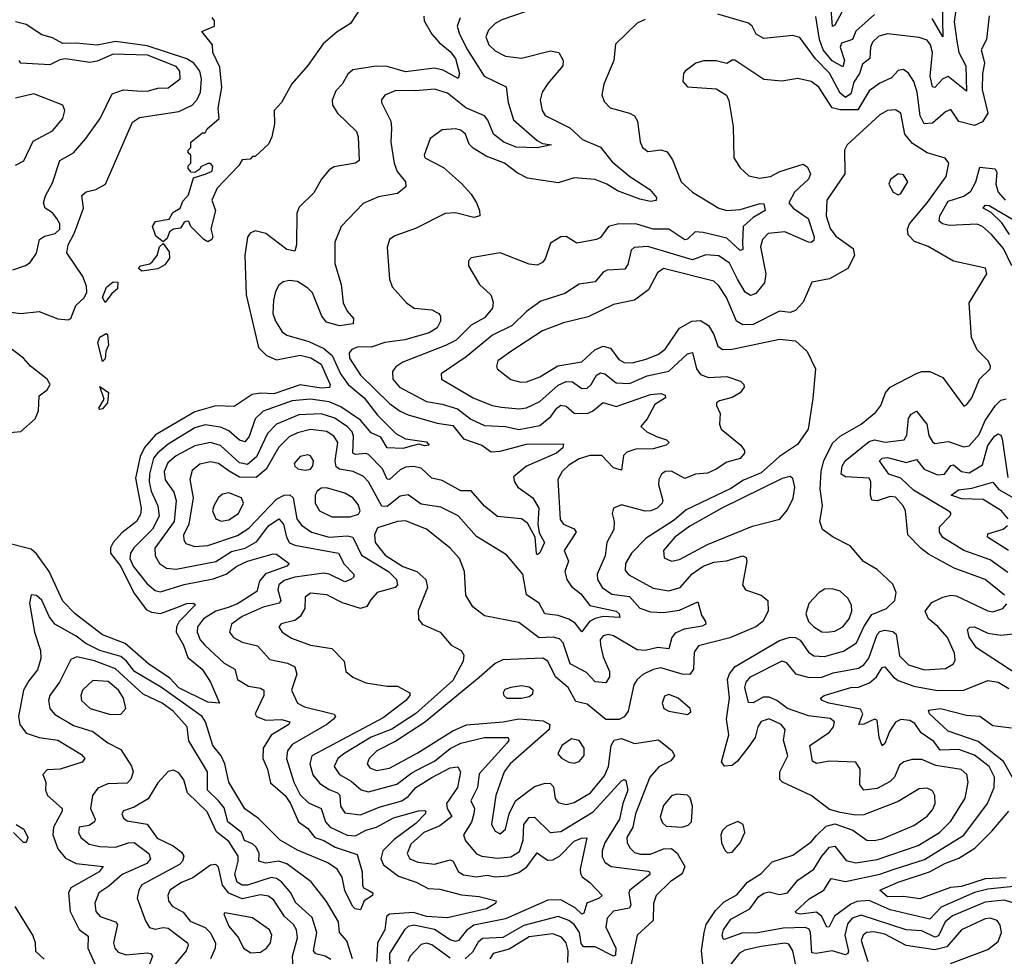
# Model space of a CAD drawing. Extents: x 1552294 to 1694791, y 811929 to 917222.
# Tile 609 of 643: x 1662571 to 1666308, y 906374 to 909930. Entities that reach past the tile are written whole.
import ezdxf

# ---------------------------------------------------------------- set-up
doc = ezdxf.new("R2010")
doc.units = 0

msp = doc.modelspace()

# ---------------------------------------------------------------- linework, layer by layer
at = {"layer": '0CON10XD'}
for points in [[(1663877, 909993), (1663826.2, 909915), (1663775.6, 909884.4), (1663722.3, 909837.7), (1663664.1, 909755.9), (1663603.2, 909686.8), (1663564.1, 909615.9), (1663536.7, 909585), (1663537.5, 909535), (1663527.5, 909485), (1663515, 909457.5), (1663465, 909410), (1663455, 909410), (1663445, 909400), (1663415, 909397.5), (1663403, 909377), (1663320, 909290), (1663300, 909245), (1663314.3, 909205), (1663296.4, 909136.4), (1663303.8, 909105), (1663300, 909095), (1663285, 909086.7), (1663270, 909095), (1663220, 909145), (1663213.3, 909163.3), (1663205.6, 909165.6), (1663195, 909160.8), (1663181.1, 909138.9), (1663155, 909134.4), (1663140, 909125), (1663130.9, 909099.1), (1663115, 909086), (1663087.7, 909107.7), (1663075.3, 909145), (1663085.9, 909164.1), (1663137.6, 909172.4), (1663152.3, 909197.7), (1663179.6, 909215), (1663189.5, 909240.5), (1663211.5, 909265), (1663230.7, 909329.3), (1663275, 909343.3), (1663301.4, 909355), (1663304.3, 909374.3), (1663295, 909383.8), (1663285, 909383.8), (1663258.3, 909371.7), (1663255, 909362.5), (1663235, 909350), (1663221.7, 909351.7), (1663210, 909365), (1663210, 909375), (1663220, 909385), (1663220, 909415), (1663210, 909425), (1663210, 909435), (1663220, 909445), (1663220, 909465), (1663265, 909500), (1663275, 909500), (1663282.5, 909515), (1663327.5, 909555), (1663323.9, 909593.9), (1663337.6, 909672.4), (1663330.3, 909750.3), (1663303.8, 909805), (1663302.5, 909835), (1663262.5, 909885), (1663310, 909905), (1663310, 909925), (1663301.7, 909938.3)], [(1665691.5, 909958.5), (1665665, 909908.5), (1665656.5, 909903.5), (1665649.5, 909985)], [(1666071.8, 909995), (1666075.3, 909864.7), (1666034.2, 909935)], [(1664105, 909943.3), (1664105.9, 909925), (1664135, 909875.4), (1664163, 909843), (1664205, 909809.3), (1664225, 909782.8), (1664240.7, 909725), (1664235, 909706.2), (1664177.7, 909737.7), (1664145, 909746.5), (1664035, 909731.9), (1663965, 909751.9), (1663924.1, 909754.1), (1663835, 909739.6), (1663816.6, 909723.4), (1663795, 909685.6), (1663770.5, 909659.5), (1663757.3, 909625), (1663757.7, 909605), (1663777.1, 909575), (1663848.8, 909505), (1663855.4, 909484.6), (1663858.8, 909395), (1663845, 909385.4), (1663765, 909370.9), (1663745, 909359.5), (1663716.1, 909323.9), (1663687.7, 909272.3), (1663631.4, 909218.6), (1663623.2, 909195), (1663621.5, 909075), (1663615, 909051.2), (1663585, 909057.9), (1663505, 909118), (1663465, 909127.8), (1663445, 909119.2), (1663435.4, 909104.6), (1663425.3, 909035), (1663431, 908885), (1663477.8, 908685), (1663508.2, 908655), (1663545, 908638.5), (1663635, 908656.7), (1663675.9, 908645.9), (1663715, 908622.2), (1663736.7, 908573.3)], [(1666250.8, 909945), (1666241.1, 909855), (1666220.5, 909815), (1666229.2, 909780.8), (1666232.6, 909765), (1666224.8, 909725), (1666223.9, 909665), (1666245.9, 909575), (1666225, 909542.5), (1666195, 909528.5), (1666135, 909543.6), (1666105, 909588.9), (1666085, 909580.4), (1666035, 909537), (1666003.9, 909535), (1665988.6, 909565), (1665977.3, 909655), (1665965, 909695.8), (1665945, 909727.1), (1665925, 909741.4), (1665905, 909737.5), (1665880.2, 909709.8), (1665835, 909688.7), (1665795, 909659.4), (1665752.4, 909587.6), (1665685, 909587.3), (1665655, 909595.3), (1665603.6, 909673.6), (1665575, 909694.7), (1665523.8, 909706.2), (1665463.1, 909696.9), (1665395, 909703), (1665285, 909775.8), (1665275, 909776.2), (1665255, 909763.3), (1665215, 909773.3), (1665165.8, 909774.2), (1665136.7, 909765), (1665096.2, 909735), (1665090, 909725), (1665088, 909695), (1665105, 909674.5), (1665215, 909667.5), (1665253.2, 909643.2), (1665263, 909623), (1665278.6, 909525), (1665281.9, 909405), (1665305, 909367.5), (1665337.8, 909337.8), (1665378.3, 909328.3), (1665420, 909335), (1665456.1, 909353.9), (1665545, 909381.5), (1665560.6, 909370.6), (1665572.5, 909345), (1665564.6, 909325), (1665512, 909275), (1665490.4, 909235), (1665507.2, 909215), (1665564.2, 909175), (1665586, 909105), (1665585, 909091.8), (1665575, 909084.3), (1665564.7, 909085.3), (1665475, 909124), (1665412.2, 909117.8), (1665390, 909095), (1665382.2, 909067.8), (1665403, 908965), (1665398.4, 908931.6), (1665365, 908890.9), (1665345, 908883.2), (1665325, 908895.3), (1665295.4, 908944.6), (1665265, 909005.2), (1665225, 909032.9), (1665175, 909037.1), (1665125, 909018.3), (1664955, 909068.4), (1664902.9, 909065), (1664891.5, 909055), (1664879.5, 909000.5), (1664867.1, 908982.9), (1664800.3, 908979.7), (1664785, 908972), (1664755.3, 908934.7), (1664694.3, 908925.7), (1664639.6, 908890.4), (1664548.3, 908861.7), (1664495, 908821.8), (1664440.7, 908769.3), (1664365, 908732.6), (1664265, 908650.3), (1664170, 908585), (1664171.4, 908565), (1664291.5, 908495), (1664364.3, 908465), (1664399, 908459), (1664465, 908452.2), (1664495, 908456.3), (1664545, 908481.1), (1664615, 908542), (1664645, 908556.6), (1664668.5, 908555), (1664705, 908529.5), (1664725, 908530.8), (1664740, 908545), (1664759.8, 908580.2), (1664775, 908589.7), (1664791.2, 908585), (1664835, 908551.9), (1664885, 908549.4), (1664952.4, 908577.6), (1665035, 908596), (1665105, 908661.1), (1665125, 908666.7), (1665139.8, 908605), (1665155, 908582.9), (1665185, 908571.1), (1665254.8, 908574.8), (1665307.3, 908557.3), (1665320, 908545), (1665320.4, 908535), (1665305, 908513.6), (1665275, 908496.2), (1665226.7, 908483.3), (1665215.7, 908475), (1665215.6, 908465), (1665229.4, 908435), (1665226.9, 908395), (1665232.9, 908375), (1665307.8, 908315), (1665321.9, 908295), (1665322.2, 908285), (1665305.3, 908264.7), (1665255, 908250.7), (1665215, 908223.1), (1665181.1, 908208.9), (1665135.9, 908204.1), (1665095, 908188.5), (1665045, 908215.5), (1665021.2, 908215), (1665006.7, 908205), (1664997.3, 908185), (1664995.5, 908165), (1665011.8, 908105), (1665009.5, 908095), (1664990, 908075), (1664966.2, 908065), (1664945, 908064.2), (1664855, 908087.8), (1664824.2, 908075), (1664820, 908055), (1664827.5, 908025), (1664825.4, 907995), (1664798.9, 907945), (1664793.2, 907895), (1664763.3, 907825), (1664764.4, 907804.4), (1664781.6, 907775), (1664819, 907749), (1664885, 907740.6), (1664925, 907696.1), (1664965, 907682), (1665015, 907679), (1665075, 907688.4), (1665145, 907720), (1665159.1, 907669.1), (1665174.4, 907645), (1665175.7, 907635), (1665161.8, 907628.2), (1665093.4, 907616.5), (1665059.4, 907600.6), (1665046.7, 907585), (1665035, 907541.2), (1664992.9, 907547.1), (1664944.3, 907535.7), (1664915, 907537.6), (1664825, 907591.2), (1664804.3, 907595.7), (1664785, 907591.1), (1664774.4, 907575.6), (1664775.3, 907555), (1664785, 907511.4), (1664809.2, 907455), (1664810, 907435), (1664795, 907412.5), (1664755, 907416), (1664721.7, 907451.7), (1664660.8, 907485), (1664633.8, 907563.9), (1664620.2, 907580.2), (1664596, 907586), (1664543.1, 907583.1), (1664465, 907641.8), (1664335, 907666.4), (1664290.7, 907700.7), (1664264.4, 907745), (1664259.2, 907835), (1664239.7, 907885), (1664205, 907924), (1664115.4, 907995.4), (1664035, 908028.1), (1664005, 908025.2), (1663928.5, 908001.5), (1663917.5, 907975), (1663920, 907945), (1663957.6, 907897.6), (1664024.7, 907854.7), (1664077.8, 907835), (1664112.8, 907805), (1664118.5, 907775), (1664083.7, 907686.3), (1664084.5, 907654.5), (1664098.8, 907635), (1664166.2, 907605), (1664208.8, 907555), (1664245.9, 907535.9), (1664257.1, 907517.1), (1664254.7, 907495), (1664215, 907421.6), (1664074.2, 907295.8), (1663983.3, 907236.7), (1663905, 907206.6), (1663804.8, 907145), (1663777.8, 907125), (1663764.8, 907095), (1663784.7, 907065), (1663829.5, 907039.5), (1663866.8, 907006.8), (1663895, 906998.4), (1664002.5, 907027.5), (1664059.6, 907070.4), (1664105.3, 907095), (1664144.8, 907115), (1664205, 907163), (1664245, 907184.1), (1664335, 907205.4), (1664424.5, 907204.5), (1664427.3, 907195), (1664421.2, 907185), (1664315, 907066.9), (1664309, 907015), (1664283.5, 906965), (1664297.5, 906935), (1664295.2, 906915), (1664285.8, 906884.2), (1664255.9, 906835), (1664263.2, 906813.2), (1664305, 906763.3), (1664325, 906754.3), (1664385, 906746.6), (1664435, 906752.6), (1664467.5, 906772.5), (1664481.7, 906815), (1664484.6, 906875.4), (1664505, 906900.8), (1664525, 906903.1), (1664584.8, 906844.8), (1664625, 906847.8), (1664747, 906923), (1664855, 907040), (1664865, 907045.6), (1664871.2, 907041.2), (1664878.9, 907005), (1664859.7, 906955), (1664847.4, 906895), (1664791.8, 906805), (1664781.5, 906775), (1664782.2, 906752.2), (1664791.5, 906731.5), (1664815.9, 906715.9), (1664955, 906697.8), (1664961.1, 906695), (1664962, 906685), (1664886.7, 906625), (1664883.1, 906615), (1664890.4, 906569.6), (1664885, 906557.3), (1664824.6, 906545.4), (1664800.4, 906519.6), (1664796.1, 906485), (1664833.8, 906405), (1664831.8, 906378.2), (1664825, 906374.7), (1664755, 906410.8), (1664710.7, 906410.7), (1664702.6, 906422.6), (1664695.9, 906465), (1664675.5, 906495), (1664655, 906511), (1664615, 906525.1), (1664485, 906491.9), (1664405, 906445.4), (1664327.6, 906442.4), (1664311.3, 906428.7), (1664289.5, 906390.5), (1664262.2, 906365)], [(1664497.4, 909962.6), (1664400.8, 909929.2), (1664375.1, 909914.9), (1664350, 909890), (1664340, 909865), (1664352.1, 909835), (1664375, 909811.7), (1664415, 909790.9), (1664475, 909784.2), (1664585, 909811.5), (1664617.5, 909805), (1664633.8, 909775), (1664631.8, 909755), (1664575, 909687.7), (1664553.8, 909655), (1664546.9, 909625), (1664554.1, 909585), (1664565.8, 909565.8), (1664659.2, 909519.2), (1664706.7, 909475), (1664775, 909446.2), (1664820.2, 909390.2), (1664886.9, 909335), (1664962.5, 909285), (1664988.1, 909255), (1664986.5, 909243.5), (1664965, 909240), (1664925, 909248.9), (1664840.1, 909280.1), (1664799.5, 909305), (1664755, 909322.7), (1664675, 909329.1), (1664615, 909310.4), (1664498.2, 909328.2), (1664458.7, 909348.7), (1664411.4, 909385), (1664341.5, 909411.5), (1664292, 909442), (1664277.1, 909457.1), (1664263.1, 909495), (1664245, 909510.9), (1664224.6, 909515.4), (1664175, 909511.9), (1664128.3, 909478.3), (1664105.8, 909415), (1664109.2, 909405), (1664178.9, 909368.9), (1664248.3, 909308.3), (1664285, 909267.9), (1664304.5, 909235), (1664316.5, 909205), (1664317.5, 909185), (1664295, 909179.6), (1664225, 909196.8), (1664186, 909194), (1664073.1, 909136.9), (1663995, 909109.5), (1663974.4, 909095), (1663965.6, 909065), (1663974.4, 908945), (1663985, 908916.2), (1664039.2, 908855), (1664068.6, 908835), (1664135, 908828.2), (1664161.4, 908815), (1664168.6, 908805), (1664168.2, 908785), (1664155, 908760), (1664125, 908741.7), (1664032.9, 908715), (1663957.1, 908705), (1663905, 908687.4), (1663855, 908688), (1663831.5, 908678.5), (1663821.1, 908665), (1663822.5, 908645), (1663865, 908580.5)], [(1666125, 909976.7), (1666118.1, 909921.9), (1666127.9, 909847.9), (1666135.5, 909805), (1666161.6, 909755), (1666165, 909658.8), (1666095, 909714.1), (1666074.7, 909705.3), (1666045, 909673.1), (1666035, 909675.5), (1666027, 909715), (1666036.1, 909805), (1666028.5, 909835), (1666015, 909852.4), (1665985, 909862.1), (1665865, 909875.7), (1665832.2, 909867.8), (1665808.4, 909845), (1665800, 909825), (1665797.1, 909782.9), (1665769.3, 909760.7), (1665757.9, 909725), (1665737.1, 909692.9), (1665725, 909648.7), (1665705, 909634.6), (1665685, 909651.2), (1665645, 909727.1), (1665591.2, 909781.2), (1665532.5, 909862.5), (1665505, 909870.3), (1665395, 909858.8), (1665366.7, 909875), (1665350.8, 909905), (1665337, 909917), (1665221, 909951)], [(1665815, 909949.7), (1665744.3, 909885.7), (1665732.3, 909855), (1665689.5, 909840.5), (1665684.5, 909825), (1665700.9, 909775), (1665695, 909750.4), (1665655, 909773.3), (1665620.9, 909815), (1665606.7, 909855), (1665592.5, 909942.5)], [(1662471.7, 908828.3), (1662575, 908814.7), (1662645, 908822.7), (1662715, 908793.8), (1662755, 908790.4), (1662764.7, 908795.3), (1662783.5, 908845), (1662815.5, 908874.5), (1662826.2, 908895), (1662825, 908918.5), (1662810.8, 908955), (1662749.3, 909045), (1662754.9, 909075), (1662779.2, 909120.9), (1662813, 909215), (1662807.3, 909262.7), (1662823.3, 909276.7), (1662860, 909285), (1662896.4, 909305), (1662999, 909541), (1663025, 909558.2), (1663175, 909580.9), (1663225, 909605.9), (1663245, 909627.1), (1663256.6, 909655), (1663261.5, 909705), (1663254.5, 909735), (1663231.6, 909765), (1663205, 909781), (1663055, 909830.6), (1662935, 909846.9), (1662865, 909833), (1662785, 909841), (1662735, 909839.5), (1662695, 909860.5), (1662655, 909872.5), (1662595, 909911.8), (1662555, 909921.5)], [(1664242.6, 909937.4), (1664231.8, 909905), (1664240.2, 909875), (1664270.4, 909815), (1664333.8, 909715), (1664417.8, 909675), (1664424.6, 909615), (1664445, 909549.2), (1664535, 909471.1), (1664555, 909459.4), (1664589.2, 909455), (1664535, 909443.1), (1664455, 909446.2), (1664408, 909465), (1664368.8, 909495), (1664348.3, 909548.3), (1664334.5, 909564.5), (1664264.7, 909594.7), (1664195, 909651.1), (1664145, 909666.4), (1664075, 909659.5), (1663998.6, 909661.4), (1663956.4, 909643.6), (1663944.5, 909625.5), (1663944.4, 909615), (1663979.5, 909545), (1663982.1, 909517.9), (1663980, 909465), (1663991.9, 909385), (1664003.8, 909353.8), (1664034.6, 909315), (1664036.7, 909295), (1664005, 909269.6), (1663933, 909257), (1663875, 909231.9), (1663791.5, 909145), (1663766.5, 909085), (1663766.7, 909005), (1663790.7, 908925), (1663798.6, 908855), (1663813.2, 908823.2), (1663837.5, 908795), (1663836.7, 908775), (1663785, 908768.1), (1663735, 908782.2), (1663718, 908805), (1663682.5, 908892.5), (1663665, 908911), (1663625, 908935.7), (1663595, 908940.4), (1663571.2, 908935), (1663555, 908922.5), (1663542.3, 908897.7), (1663534, 908865), (1663532.1, 908815), (1663541.8, 908785), (1663566.5, 908745), (1663585, 908731.8), (1663668.6, 908708.6), (1663725, 908681.4), (1663757.2, 908655), (1663788.6, 908585), (1663817.9, 908545), (1663878.5, 908495), (1663928.8, 908428.8), (1663999.1, 908359.1), (1664035, 908339.2), (1664115, 908327.1), (1664125, 908314.2), (1664108.3, 908311.7), (1664085, 908318.8), (1664025, 908302), (1663965, 908304.6), (1663941.3, 908345), (1663905, 908361.6), (1663865, 908410), (1663789.9, 908459.9), (1663745, 908479.3), (1663675, 908489.7), (1663605, 908482.8), (1663495, 908444.4), (1663465.1, 908414.9), (1663441.7, 908348.3), (1663425, 908327.2), (1663405, 908333.7), (1663365, 908368.9), (1663333.3, 908383.3), (1663275, 908391.5), (1663235, 908380.6), (1663135, 908318.6), (1663093.3, 908285), (1663078.9, 908265), (1663063.4, 908205), (1663062.4, 908175), (1663069.8, 908139.8), (1663095.1, 908085.1), (1663100.7, 908045), (1663075, 907995.6), (1663004.3, 907925), (1662992, 907905), (1662989, 907885), (1663001.3, 907855), (1663055, 907788.1), (1663085, 907762.9), (1663105, 907758.2), (1663195, 907785.4), (1663305, 907807.4), (1663355, 907825.2), (1663395, 907855.6), (1663435.5, 907875), (1663532.5, 907902.5), (1663545, 907900.8), (1663594, 907865), (1663584.4, 907855), (1663503.3, 907826.7), (1663481.2, 907798.8), (1663471.1, 907758.9), (1663397.5, 907712.5), (1663361.5, 907698.5), (1663315, 907684.3), (1663268.6, 907655), (1663245.3, 907625), (1663244.2, 907605), (1663256, 907576), (1663273.8, 907555), (1663346.9, 907486.9), (1663387.1, 907465), (1663397.5, 907425), (1663439.9, 907399.9), (1663485, 907392.5), (1663497.2, 907385), (1663497.9, 907365), (1663464.6, 907295), (1663469.2, 907285), (1663505, 907270.8), (1663565, 907273.9), (1663595.8, 907265), (1663592.9, 907255), (1663525.7, 907214.3), (1663495.2, 907165), (1663493.3, 907125), (1663511.3, 907085), (1663523.4, 907033.4), (1663578.3, 906985), (1663598.6, 906955), (1663628.7, 906885), (1663665, 906859.3), (1663690.5, 906825), (1663725, 906813.5), (1663768.2, 906788.2), (1663851.2, 906761.2), (1663870.9, 906695), (1663871.5, 906645), (1663875.7, 906635), (1663896, 906624)], [(1664945, 909930.3), (1664915, 909916.2), (1664832.8, 909837.2), (1664826.5, 909775), (1664787.8, 909685), (1664780.6, 909645), (1664789.3, 909619.3), (1664812, 909595), (1664885.3, 909575.3), (1664904.6, 909564.6), (1664915.6, 909545), (1664925.7, 909465.7), (1664934.4, 909444.4), (1664955, 909429.2), (1665005, 909435.6), (1665028.6, 909428.6), (1665048.2, 909398.2), (1665081.5, 909315), (1665124.6, 909275), (1665224.6, 909215), (1665255, 909205.2), (1665305, 909208.9), (1665382, 909232), (1665395, 909230.6), (1665400.5, 909205), (1665355, 909178.7), (1665317.1, 909145), (1665314.8, 909085), (1665315, 909057.5), (1665305, 909053.5), (1665255, 909100.4), (1665165, 909122.6), (1665135, 909124.8), (1665105, 909096.7), (1665095, 909094.2), (1665035, 909135.3), (1664975, 909135.2), (1664913.2, 909153.2), (1664845, 909155.2), (1664805.2, 909144.8), (1664775, 909103.5), (1664760, 909095), (1664685, 909081.8), (1664645, 909106.5), (1664624.4, 909105.6), (1664585, 909082), (1664565, 909022.5), (1664555, 909008.1), (1664535, 908998.2), (1664505, 909002.3), (1664395, 909044.4), (1664285, 909025.8), (1664273.8, 909015), (1664273.8, 908995), (1664315.8, 908925), (1664358.9, 908885), (1664367.4, 908857.4), (1664365.3, 908835), (1664335, 908797.6), (1664285, 908770.5), (1664227, 908713), (1664187.3, 908692.7), (1664025, 908630), (1663998.2, 908611.8), (1663985.9, 908594.1), (1663987.1, 908565), (1664012.9, 908535), (1664115, 908480.4), (1664175, 908470.5), (1664232.9, 908452.9), (1664283, 908413), (1664335, 908389.1), (1664415, 908385.2), (1664465, 908374.5), (1664545, 908389.8), (1664587, 908423), (1664609.2, 908455), (1664625, 908467.1), (1664645, 908463.1), (1664675, 908436.5), (1664725, 908434.8), (1664745, 908443.3), (1664785, 908476.5), (1664835, 908461.7), (1664965, 908507.2), (1665005, 908510.4), (1665021.2, 908505), (1665022, 908495), (1664981.3, 908468.7), (1664952.8, 908415), (1664928.9, 908385), (1664951.1, 908365), (1664988, 908348), (1665025.8, 908335), (1665035.7, 908325), (1665024.2, 908315), (1664975, 908301), (1664910, 908300), (1664875, 908287.6), (1664862.9, 908275), (1664855, 908219.4), (1664825, 908229.2), (1664780, 908275), (1664735, 908275.2), (1664695, 908262.5), (1664655, 908239.3), (1664630.4, 908215), (1664613.1, 908185), (1664622.1, 908032.1), (1664635.2, 908015.2), (1664675, 907996.6), (1664683.1, 907985), (1664637.3, 907915), (1664653.4, 907875), (1664640.5, 907835), (1664647.2, 907805), (1664665, 907778.6), (1664700.9, 907750.9), (1664735, 907706.1), (1664834.2, 907685), (1664846, 907675), (1664849.1, 907660.9), (1664785, 907663.9), (1664755, 907657.2), (1664733, 907645), (1664705, 907605.6), (1664678.6, 907638.6), (1664655, 907654.8), (1664615, 907667.7), (1664564.5, 907674.5), (1664542.1, 907715), (1664495, 907746.5), (1664481.1, 907825), (1664419.1, 907899.1), (1664305, 907968.5), (1664235, 908046.1), (1664169.9, 908079.9), (1664095, 908090.3), (1664045, 908126.7), (1664015, 908121.2), (1663965, 908082), (1663945, 908083.1), (1663895.2, 908175), (1663875.4, 908195.4), (1663836.7, 908215), (1663785, 908223.4), (1663772.2, 908232.2), (1663767.8, 908255), (1663778, 908325), (1663765, 908347.2), (1663736.2, 908366.2), (1663675, 908374.1), (1663625, 908361.7), (1663593.3, 908346.7), (1663555, 908306.8), (1663506.5, 908223.5), (1663468.4, 908191.6), (1663405, 908193.2), (1663365.7, 908215.7), (1663325, 908245.6), (1663295, 908251.1), (1663255, 908243.2), (1663225, 908218.5), (1663216.5, 908185), (1663229.8, 908115), (1663212.8, 908015), (1663193, 907973), (1663193.3, 907955), (1663201.6, 907941.6), (1663235, 907930.5), (1663285, 907934.1), (1663397.8, 907972.2), (1663440.8, 907999.2), (1663545, 908109.2), (1663575, 908124.4), (1663596.2, 908126.2), (1663608.4, 908115), (1663622.2, 908035), (1663640.8, 908010.8), (1663678.5, 907985), (1663745, 907965.8), (1663815, 907970), (1663835.7, 907965.7), (1663867.8, 907897.8), (1663970.4, 907835), (1664001.4, 907805), (1664005.3, 907785), (1663995.4, 907775), (1663927.1, 907755), (1663903, 907727), (1663888, 907702), (1663865, 907694.2), (1663796.4, 907716.4), (1663737, 907747), (1663675, 907753.3), (1663655, 907738), (1663653, 907695), (1663635, 907664.3), (1663615, 907649.6), (1663563, 907637), (1663554.4, 907625), (1663567.5, 907605), (1663602.1, 907582.1), (1663675, 907555.7), (1663755, 907543.1), (1663802.9, 907495), (1663809.2, 907455), (1663835, 907434.4), (1663885, 907413.1), (1663965, 907400), (1664005, 907399.5), (1664051.4, 907375), (1664052.2, 907365), (1664036.9, 907345), (1663950.6, 907279.4), (1663679.2, 907135), (1663671.6, 907105), (1663683.7, 907063.7), (1663710.1, 907030.1), (1663745, 907007.9), (1663777.3, 906995), (1663785.6, 906985.6), (1663789.1, 906945), (1663805, 906919.7), (1663865, 906911.7), (1663935, 906941.2), (1664021.8, 906965), (1664045, 906980.7), (1664075, 907015.2), (1664135, 907052.9), (1664205, 907090.3), (1664233.3, 907093.3), (1664244.4, 907074.4), (1664233.2, 907015), (1664191.3, 906955), (1664193.6, 906935), (1664210.8, 906905), (1664165, 906869.7), (1664105.3, 906845), (1664055, 906800.4), (1664041.6, 906765), (1664052.1, 906745), (1664082.2, 906732.2), (1664145, 906723.8), (1664205, 906741), (1664215.8, 906735), (1664235, 906696.1), (1664255, 906683.5), (1664305, 906676.5), (1664345, 906682.8), (1664375, 906676.3), (1664425, 906680.2), (1664465, 906692.8), (1664496, 906714), (1664535, 906767.5), (1664553.6, 906753.6), (1664575, 906739.1), (1664595, 906740.5), (1664619.4, 906755), (1664675, 906811.2), (1664703.5, 906823.5), (1664724, 906824), (1664697.9, 906705), (1664699.1, 906689.1), (1664705.8, 906675.8), (1664735.3, 906655), (1664781.4, 906605), (1664770.8, 906595), (1664723.4, 906576.6), (1664712.1, 906537.9), (1664705, 906534.6), (1664678.9, 906558.9), (1664625, 906589.4), (1664575, 906587.6), (1664415, 906516.9), (1664295, 906492.2), (1664267.3, 906472.7), (1664235.9, 906435), (1664225, 906431), (1664205, 906437.5), (1664145, 906475.7), (1664067.2, 906492.8), (1664045, 906487.5), (1664031.4, 906475), (1663974.9, 906385), (1663977.6, 906285)], [(1662545, 908980.8), (1662593, 908997), (1662611.2, 909008.8), (1662635, 909043.3), (1662646.2, 909095), (1662665, 909108), (1662705, 909118.6), (1662723.1, 909135), (1662723.1, 909155), (1662711.8, 909175), (1662695, 909196.2), (1662668.1, 909215), (1662660.9, 909235), (1662668.2, 909261.8), (1662695, 909310.8), (1662723.1, 909395), (1662775.5, 909425), (1662821.3, 909478.7), (1662876, 909555), (1662921.6, 909648.4), (1662965, 909664), (1663015, 909660), (1663055, 909658.4), (1663095, 909669.5), (1663135, 909671.2), (1663179.6, 909705), (1663178.4, 909735), (1663165, 909752.6), (1663055.9, 909795), (1662925, 909799.4), (1662865, 909772.8), (1662837.2, 909767.2), (1662745, 909781.1), (1662722.6, 909777.4), (1662685, 909758.9), (1662575, 909764.7), (1662568.5, 909775)], [(1662555, 909377.8), (1662586.4, 909393.6), (1662621.5, 909468.5), (1662695, 909508.5), (1662734.5, 909555), (1662742.7, 909585), (1662734.2, 909605), (1662625, 909648.7), (1662555, 909631.6)], [(1665165.1, 906335), (1665159.2, 906395), (1665168.4, 906465), (1665176.9, 906495), (1665211.3, 906548.7), (1665245, 906581.5), (1665292.7, 906607.3), (1665333.7, 906656.3), (1665385, 906689.3), (1665427.2, 906732.8), (1665505, 906758.2), (1665575, 906808.6), (1665595, 906833.4), (1665631.4, 906868.6), (1665665, 906876.8), (1665733.5, 906853.5), (1665785.8, 906815.8), (1665814.2, 906814.2), (1665845, 906820.9), (1665965, 906870.9), (1666015, 906906.6), (1666035, 906930), (1666045.9, 906955), (1666044.7, 906984.7), (1666035, 907003.1), (1666015, 907012.7), (1665985, 907010.3), (1665905, 906962.2), (1665775, 906910.9), (1665745, 906909.7), (1665685, 906920.5), (1665645, 906932.3), (1665575, 906984.6), (1665465.6, 907035), (1665456.2, 907045), (1665455.8, 907075), (1665486.2, 907135), (1665469.6, 907195), (1665476.6, 907235), (1665460.9, 907255), (1665415, 907275.7), (1665385, 907265.3), (1665372.2, 907245), (1665362, 907205), (1665338.7, 907171.3), (1665295, 907115.3), (1665275, 907099.4), (1665246.5, 907096.5), (1665235, 907113.3), (1665261.9, 907215), (1665253.2, 907275), (1665264.5, 907355), (1665257, 907425), (1665265, 907446.2), (1665287.1, 907475), (1665455, 907572.7), (1665495, 907585.5), (1665515, 907585.2), (1665533.7, 907575), (1665565, 907528.5), (1665585, 907514.7), (1665625, 907512), (1665697.6, 907532.4), (1665747.6, 907565), (1665774.5, 907625), (1665805, 907671.7), (1665861.1, 907695), (1665892.5, 907725), (1665898.2, 907755), (1665885, 907787.1), (1665825, 907842.5), (1665773.7, 907873.6), (1665722.6, 907932.6), (1665658.8, 907965), (1665617.8, 907995), (1665607.3, 908025), (1665618.2, 908085), (1665609.2, 908149.2), (1665612.6, 908215), (1665622.9, 908257.1), (1665656.6, 908323.4), (1665685, 908348.8), (1665765, 908393.9), (1665820.4, 908439.6), (1665838.9, 908465), (1665856.5, 908513.5), (1665875.3, 908534.7), (1665975, 908586.7), (1665995.5, 908594.5), (1666025, 908594.5), (1666075, 908572.2), (1666155, 908462.9), (1666165, 908467.5), (1666184.5, 908495), (1666213.5, 908565), (1666253.8, 908605), (1666256.2, 908615), (1666247.1, 908635), (1666205, 908676.9), (1666183.7, 908723.7), (1666174.7, 908855), (1666242.2, 908965), (1666236.7, 908986.7), (1666207, 908993), (1666115, 909012.9), (1666018.9, 909068.9), (1665967.3, 909087.3), (1665943.1, 909113.1), (1665940, 909135), (1665948.4, 909155), (1666015.7, 909235), (1666088, 909335), (1666097.8, 909385), (1666084.2, 909404.2), (1666015, 909424.2), (1665960.1, 909460.1), (1665930.8, 909495), (1665915.3, 909575), (1665895, 909588.2), (1665865, 909585.2), (1665835, 909568.4), (1665711.2, 909455), (1665702, 909435), (1665702.9, 909345), (1665634.7, 909245), (1665632.5, 909185), (1665646.9, 909136.9), (1665668.7, 909108.7), (1665735, 909061.4), (1665738.9, 909035), (1665714, 908985), (1665645, 908945.7), (1665577, 908933), (1665545, 908858), (1665515, 908825.6), (1665495, 908818.2), (1665455, 908823.9), (1665355, 908772.2), (1665315, 908771), (1665291.4, 908785), (1665253.3, 908875), (1665225, 908919.6), (1665205, 908937.7), (1665015, 908985.8), (1664991.6, 908968.4), (1664957.1, 908905), (1664905, 908864.8), (1664825, 908848.6), (1664728.7, 908801.3), (1664635, 908778.7), (1664555, 908748.3), (1664435, 908670), (1664385.6, 908635), (1664380, 908615), (1664383.3, 908605), (1664435, 908564.6), (1664473.6, 908553.6), (1664495, 908554.7), (1664545, 908574.2), (1664613.7, 908616.3), (1664705, 908631.1), (1664753.7, 908676.3), (1664785, 908690.2), (1664812.7, 908682.7), (1664845, 908640), (1664865, 908628.1), (1664895, 908627.3), (1664949.3, 908640.7), (1664995, 908660.7), (1665020.8, 908679.2), (1665075, 908759.1), (1665122.5, 908785), (1665155, 908788), (1665185, 908768.4), (1665205.2, 908735.2), (1665221, 908691), (1665238.4, 908678.4), (1665275, 908679.7), (1665455, 908717.1), (1665515, 908711.2), (1665560.3, 908670.3), (1665591.5, 908605), (1665581.7, 908491.7), (1665563.3, 908375), (1665522.7, 908317.3), (1665455, 908271.7), (1665385, 908210), (1665318, 908182), (1665270.2, 908149.8), (1665101, 908069), (1665055, 908030.5), (1664948.6, 907961.4), (1664892.6, 907905), (1664870.3, 907865), (1664869.3, 907839.3), (1664882.3, 907822.3), (1664975, 907771.9), (1665035, 907762.4), (1665077.3, 907775), (1665123.6, 907826.4), (1665165, 907855.5), (1665205, 907870.2), (1665253.9, 907876.1), (1665315, 907894.5), (1665328.2, 907888.2), (1665330.8, 907875), (1665314.3, 907785), (1665326.2, 907765), (1665385.3, 907745.3), (1665410, 907725), (1665411.2, 907685), (1665390.9, 907645), (1665365, 907625.2), (1665266, 907584), (1665147.2, 907552.8), (1665130.6, 907529.4), (1665127.8, 907465), (1665115, 907444.7), (1665085, 907445.5), (1665005, 907469), (1664975, 907462.9), (1664936.2, 907443.8), (1664914.3, 907425.7), (1664901.3, 907405), (1664880.7, 907305), (1664865, 907282.9), (1664846.8, 907273.2), (1664795, 907273.7), (1664725, 907332.2), (1664681.4, 907341.4), (1664652.1, 907395), (1664605, 907434.8), (1664575.2, 907495.2), (1664556.2, 907506.2), (1664405, 907500.3), (1664375, 907486.4), (1664315, 907432.4), (1664107.6, 907262.4), (1663998.5, 907191.5), (1663926, 907155), (1663896.8, 907125), (1663890, 907105), (1663900.4, 907090.4), (1663925, 907079.7), (1663975, 907089.2), (1664079.7, 907145), (1664215, 907230.5), (1664266.6, 907253.4), (1664406.2, 907265), (1664465.9, 907275.9), (1664558.3, 907268.3), (1664583.1, 907255), (1664581.1, 907235), (1664432.2, 907105), (1664410.3, 907075), (1664377.8, 906985), (1664362.2, 906875), (1664375, 906848.9), (1664395, 906839.5), (1664415, 906856.9), (1664429, 906915), (1664453.1, 906965), (1664525, 907018.6), (1664565, 907031.3), (1664585, 907031), (1664597.2, 907017.2), (1664603.8, 906973.9), (1664615, 906958.5), (1664645, 906951.2), (1664675, 906958.4), (1664737.4, 906995), (1664791, 907059), (1664805.5, 907095), (1664815.9, 907174.1), (1664827.5, 907195), (1664855, 907201.8), (1664905, 907182.5), (1664995.9, 907195.9), (1665047.3, 907155), (1665056.1, 907135), (1665042.9, 907117.1), (1664996.6, 907093.4), (1664962.9, 907055), (1664908.5, 906915), (1664897.8, 906865), (1664875.2, 906825), (1664876.5, 906805), (1664887.5, 906785), (1664905, 906768.8), (1664927.6, 906762.4), (1664965, 906761.7), (1665015, 906781.9), (1665045, 906783.9), (1665066.5, 906766.5), (1665095.9, 906715), (1665085, 906687.2), (1665041.4, 906658.6), (1664987.2, 906605), (1664976.1, 906575), (1664975, 906510.6), (1664914.7, 906455), (1664891.7, 906345)], [(1666336.1, 908996.1), (1666305, 909060.9), (1666259.3, 909115), (1666225.4, 909145), (1666205, 909153.5), (1666098.8, 909148.8), (1666073.3, 909155), (1666061.2, 909165), (1666062.9, 909185), (1666095, 909240.7), (1666155, 909260.5), (1666181.3, 909278.7), (1666199.5, 909315), (1666215, 909369.5), (1666273.8, 909363.8), (1666279.2, 909349.2), (1666275.7, 909305), (1666285.2, 909275), (1666311, 909245)], [(1665905, 909265.4), (1665915, 909269.6), (1665941.8, 909315), (1665925, 909340.8), (1665905, 909344.2), (1665876.3, 909323.7), (1665870.4, 909305), (1665886.2, 909275), (1665905, 909265.4)], [(1666327.3, 909115), (1666298.3, 909158.3), (1666257.8, 909197.8), (1666227.5, 909215), (1666235, 909226), (1666250.8, 909225), (1666365, 909157.3)], [(1663035, 908975.8), (1663022, 908985), (1663028.8, 908995), (1663065, 909002.9), (1663075, 909011.4), (1663092.1, 909035), (1663102.1, 909067.9), (1663115, 909080), (1663138.6, 909048.6), (1663140, 909025), (1663121.3, 908998.7), (1663095, 908984.2), (1663035, 908975.8)], [(1662895, 908856), (1662884.6, 908875), (1662900, 908915), (1662925, 908934.5), (1662942.9, 908932.9), (1662942, 908908), (1662920, 908890), (1662895, 908856)], [(1662885, 908632.5), (1662866.8, 908705), (1662875.6, 908725), (1662898.8, 908738.8), (1662904.3, 908734.3), (1662908.5, 908695), (1662898.1, 908671.9), (1662895, 908642.5), (1662885, 908632.5)], [(1662505, 908360.6), (1662575, 908367.2), (1662629.7, 908415), (1662641.6, 908445), (1662645, 908502), (1662675.6, 908525), (1662686.7, 908545), (1662674.5, 908565), (1662612, 908615), (1662584.9, 908644.9), (1662516.9, 908696.9)], [(1663736.7, 908573.3), (1663749.4, 908545), (1663746.3, 908533.7), (1663715, 908530.6), (1663635, 908543.9), (1663535, 908509.9), (1663485, 908512.1), (1663453.1, 908506.9), (1663385, 908461.8), (1663315, 908464), (1663235, 908441), (1663086.4, 908353.6), (1663044.1, 908305.9), (1663027.9, 908272.1), (1663011, 908189), (1663032, 908075), (1663028.8, 908051.2), (1663014.6, 908025.4), (1662958.2, 907981.8), (1662925, 907944.7), (1662914.9, 907925.1), (1662915.4, 907905), (1662955, 907853.9), (1663004.6, 907754.6), (1663051.2, 907691.2), (1663071.3, 907681.3), (1663105, 907676.3), (1663162.9, 907697.1), (1663205, 907713.2), (1663230, 907715), (1663238.1, 907708.1), (1663176, 907645), (1663166.4, 907625), (1663165.1, 907605), (1663193, 907555), (1663209.2, 907509.1), (1663263.1, 907465), (1663295.7, 907415), (1663328.8, 907335), (1663285, 907339.2), (1663175, 907393), (1663140.7, 907430.7), (1663059.4, 907485), (1662971.8, 907561.8), (1662885, 907595.2), (1662780.8, 907675), (1662735, 907722.1), (1662682.9, 907835), (1662635, 907902.2), (1662615, 907919.6), (1662525, 907943.3)], [(1663865, 908580.5), (1663975, 908473.5), (1664015, 908444.1), (1664045, 908429.7), (1664155, 908398.9), (1664215, 908389.2), (1664255, 908338.3), (1664325, 908315.2), (1664359.9, 908289.9), (1664395, 908291.9), (1664495, 908318.8), (1664635, 908320), (1664631.9, 908305), (1664608.5, 908285), (1664494.6, 908235), (1664445.6, 908195), (1664448.8, 908175), (1664461.3, 908155), (1664518.9, 908115), (1664541, 908075), (1664537.2, 908015), (1664542.3, 907982.3), (1664562.3, 907945), (1664545, 907906.2), (1664535, 907898.8), (1664532.9, 907902.9), (1664526.9, 907965), (1664498.8, 908018.8), (1664475, 908034.7), (1664435, 908038.4), (1664385, 908044.6), (1664335, 908083.8), (1664285, 908141.6), (1664245, 908141), (1664175, 908181.1), (1664135, 908189.5), (1664095, 908227.8), (1664065, 908233.8), (1664035, 908231), (1664015, 908221.1), (1663975, 908184.2), (1663965, 908185.5), (1663947.9, 908225), (1663895, 908278.8), (1663885, 908283), (1663845, 908279.8), (1663835.4, 908285), (1663838.4, 908348.4), (1663832.7, 908365), (1663815, 908384.8), (1663766.9, 908416.9), (1663715, 908433.8), (1663630.5, 908429.5), (1663545.9, 908395), (1663511.3, 908358.7), (1663470.1, 908269.9), (1663435, 908240.8), (1663405, 908247.7), (1663333.4, 908313.4), (1663295, 908325.2), (1663235, 908312.4), (1663164.4, 908274.4), (1663132.8, 908247.2), (1663119, 908215), (1663122.9, 908182.9), (1663156.5, 908136.5), (1663164.8, 908105), (1663156.6, 908025), (1663084.2, 907924.2), (1663084.7, 907895), (1663101.3, 907865), (1663128.1, 907848.1), (1663165, 907844.1), (1663315, 907873.4), (1663375, 907911.5), (1663426.3, 907923.7), (1663471.4, 907948.6), (1663515, 908008.8), (1663555, 908035.2), (1663572, 908015), (1663583.3, 907965), (1663595, 907944.4), (1663615, 907934.6), (1663780.5, 907905), (1663802.6, 907862.6), (1663838.9, 907825), (1663838.5, 907815), (1663827.9, 907805), (1663805, 907795.8), (1663745, 907824.5), (1663725, 907828.3), (1663615.7, 907814.3), (1663575, 907801.6), (1663554.3, 907785), (1663551.1, 907765), (1663562.2, 907725), (1663555.4, 907715), (1663495, 907699.8), (1663415, 907664.1), (1663375.3, 907635), (1663366.9, 907605), (1663381.8, 907585), (1663415, 907567.4), (1663473.2, 907553.2), (1663520.9, 907500.9), (1663586.8, 907486.8), (1663615, 907473.1), (1663623.2, 907445), (1663602.6, 907385), (1663625.5, 907335), (1663651.9, 907321.9), (1663765, 907293.3), (1663769.2, 907285), (1663762.5, 907275), (1663736.5, 907255), (1663605, 907179.1), (1663587.1, 907155), (1663583.5, 907125), (1663611.7, 907035), (1663635, 906988), (1663667.3, 906957.3), (1663715.1, 906935.1), (1663731.6, 906885), (1663749.2, 906865), (1663813.7, 906833.7), (1663845, 906831.5), (1663885, 906852.7), (1663925, 906864.2), (1663990.3, 906899.7), (1664085, 906926.5), (1664107.8, 906927.8), (1664112.5, 906925), (1664110, 906915), (1664075, 906878.8), (1663992.4, 906817.6), (1663949.5, 906775), (1663942, 906745), (1663951.3, 906721.3), (1664008.9, 906678.9), (1664075.8, 906655.8), (1664121.7, 906631.7), (1664165, 906629.7), (1664247.8, 906607.8), (1664315, 906600.9), (1664378.8, 906585), (1664376.2, 906575), (1664342.5, 906555), (1664195, 906520.4), (1664115, 906525.8), (1664065, 906540.5), (1663975, 906534.3), (1663963.7, 906525), (1663956.6, 906475), (1663929.1, 906425), (1663927.2, 906395), (1663925.3, 906355)], [(1662875, 908450), (1662871.2, 908455), (1662891.2, 908488.8), (1662875, 908537.5), (1662907.8, 908515), (1662903.8, 908475), (1662885, 908452.9), (1662875, 908450)], [(1666308.2, 907745), (1666235.1, 907805.1), (1666118.2, 907848.2), (1666020.6, 907900.6), (1665992.3, 907922.3), (1665942.3, 907975), (1665933.5, 908065), (1665924.4, 908085), (1665895, 908116.9), (1665875, 908120.4), (1665825, 908103.5), (1665805.5, 908105.5), (1665799.6, 908125), (1665801.6, 908175), (1665795, 908189.2), (1665705, 908194.4), (1665688.9, 908205), (1665692.6, 908235), (1665704.2, 908255), (1665795, 908328.3), (1665815, 908334.5), (1665855.9, 908325.9), (1665928.6, 908335), (1665937.7, 908352.3), (1665944.2, 908415.8), (1665955, 908432), (1665975, 908443.6), (1666014.1, 908395), (1666021.9, 908351.9), (1666035, 908327.9), (1666045, 908321.5), (1666095, 908328.1), (1666155, 908308.3), (1666175, 908311.8), (1666212.8, 908355), (1666235, 908408.8), (1666274.3, 908465.7), (1666295, 908485.2), (1666315, 908490.3)], [(1666320.9, 907830.9), (1666255, 907879.8), (1666154.3, 907914.3), (1666075, 907964.7), (1666061.8, 907985), (1666061.8, 908005), (1666101.4, 908045), (1666106, 908055), (1666101.1, 908061.1), (1665964, 908144), (1665915, 908189.6), (1665869.6, 908205), (1665834.4, 908255), (1665844, 908265), (1665865, 908267.7), (1665935, 908248.4), (1665975, 908260.7), (1666003.4, 908223.4), (1666055, 908201.9), (1666081.6, 908205), (1666105, 908237.2), (1666115, 908239.5), (1666145, 908214.2), (1666175, 908209.5), (1666225, 908239.7), (1666246.1, 908313.9), (1666270.5, 908349.5), (1666285, 908358.2), (1666295, 908352.1), (1666299.4, 908339.4), (1666321.6, 908191.6)], [(1663655, 908220), (1663675, 908224.2), (1663683.4, 908236.6), (1663685.4, 908255), (1663675, 908274.2), (1663665, 908278.5), (1663635, 908272.2), (1663612.5, 908245), (1663614.6, 908234.6), (1663626.7, 908225), (1663655, 908220)], [(1665045, 907874.6), (1665075, 907881.2), (1665182, 907938), (1665352.3, 908007.7), (1665456, 908034), (1665485, 908069.5), (1665506.3, 908113.7), (1665513, 908155), (1665505, 908188.1), (1665495, 908195.4), (1665465, 908188.4), (1665235.4, 908075), (1665115, 908007.4), (1665057.8, 907965), (1665014, 907915), (1665016.9, 907886.9), (1665045, 907874.6)], [(1663755, 908042.4), (1663825, 908042.9), (1663857.1, 908052.9), (1663863.1, 908065), (1663855, 908090), (1663835, 908115.3), (1663805, 908132), (1663735, 908152.7), (1663715, 908151.9), (1663699.8, 908140.2), (1663692.8, 908125), (1663692, 908095), (1663708.5, 908065), (1663755, 908042.4)], [(1666322.4, 908035), (1666298, 908065), (1666228.1, 908108.1), (1666145, 908111.4), (1666106.2, 908125), (1666134.2, 908145.8), (1666185, 908151.6), (1666265, 908174.5), (1666287, 908147), (1666369.7, 908099.7)], [(1663335, 908026.9), (1663365, 908031.9), (1663401.3, 908055), (1663420, 908095), (1663413.3, 908115), (1663365, 908134.1), (1663341.2, 908128.8), (1663325, 908116.7), (1663307.1, 908085), (1663302.9, 908065), (1663315, 908034.5), (1663335, 908026.9)], [(1666324.4, 907914.4), (1666243.8, 907965), (1666245, 907977.7), (1666303.7, 907996.3), (1666320.8, 908009.2)], [(1663896, 906624), (1663910.6, 906615), (1663910, 906605), (1663878.6, 906585), (1663865, 906551.2), (1663844.6, 906555), (1663834.1, 906565), (1663805, 906624.2), (1663794.7, 906675), (1663775.5, 906705), (1663739.9, 906729.9), (1663625, 906777.7), (1663559.5, 906815), (1663477.4, 906897.4), (1663424.8, 906934.8), (1663364.3, 907035), (1663349.3, 907105), (1663335, 907135.7), (1663304.5, 907175), (1663276.5, 907265), (1663263, 907285), (1663109, 907395), (1663007, 907455), (1662976.1, 907495), (1662955, 907512.1), (1662875, 907535.4), (1662821.3, 907561.3), (1662785, 907589.3), (1662704.7, 907635), (1662682.2, 907665), (1662655, 907726.2), (1662635, 907744.5), (1662615, 907746), (1662607.6, 907715), (1662626.9, 907605), (1662650, 907535), (1662651.5, 907505), (1662638.5, 907461.5), (1662605, 907420.8), (1662585.7, 907385), (1662566.2, 907285), (1662571.5, 907255), (1662595, 907222), (1662645.2, 907205.2), (1662715, 907195.3), (1662805, 907140.8), (1662818.7, 907125), (1662808.4, 907111.6), (1662725, 907085.3), (1662675, 907082), (1662658.2, 907065), (1662670, 907035), (1662669.1, 907005), (1662676.2, 906985), (1662732, 906935), (1662731.9, 906925), (1662699.1, 906865), (1662696.1, 906836.1), (1662715, 906782.5), (1662745, 906747.1), (1662785, 906727.3), (1662887.1, 906715), (1662871.9, 906695), (1662764.7, 906635), (1662756.3, 906615), (1662762.2, 906545), (1662796.4, 906476.4), (1662830.6, 906450.6), (1662829.5, 906405), (1662875, 906304.5)], [(1666345, 906575.7), (1666307.9, 906587.9), (1666235, 906580.5), (1666112, 906528), (1666083.2, 906505), (1666058, 906452), (1666045, 906446.8), (1665995, 906470.8), (1665935, 906475.4), (1665765, 906530.6), (1665730.7, 906519.3), (1665712.7, 906497.3), (1665702.9, 906455), (1665716.2, 906393.8), (1665714.6, 906385), (1665705, 906380.4), (1665655, 906395.6), (1665594.5, 906384.5), (1665577.4, 906387.4), (1665573, 906465), (1665566.9, 906476.9), (1665553.7, 906483.7), (1665468.7, 906481.3), (1665365, 906462.5), (1665315, 906463.1), (1665245, 906437.8), (1665240.9, 906440.9), (1665237.2, 906455), (1665242.5, 906475), (1665270.3, 906515), (1665342.2, 906555), (1665375, 906600.8), (1665395, 906614.3), (1665415, 906618.9), (1665455, 906609), (1665485, 906615.7), (1665525, 906663.3), (1665585, 906705.2), (1665615.6, 906755), (1665645, 906788.2), (1665665, 906792.9), (1665707.8, 906737.8), (1665745, 906729.5), (1665825, 906741.6), (1665980.8, 906795), (1666061.6, 906845), (1666105, 906887.8), (1666158.9, 906975), (1666170.6, 907035), (1666165.9, 907065), (1666144, 907084), (1666048.5, 907098.5), (1665995, 907121.4), (1665958.5, 907121.5), (1665927.2, 907112.8), (1665909.7, 907100.3), (1665891.6, 907055), (1665875, 907038.1), (1665825, 907011.7), (1665774.8, 907004.8), (1665759.5, 907025), (1665761.2, 907085), (1665745, 907110.8), (1665645, 907114.6), (1665595, 907106.7), (1665580, 907115), (1665570.4, 907175), (1665644.7, 907225), (1665660.3, 907245), (1665664, 907265), (1665647.2, 907277.2), (1665565, 907287.6), (1665485, 907314.8), (1665445, 907345.2), (1665415, 907358.8), (1665392.4, 907357.6), (1665355, 907337.1), (1665337.6, 907337.6), (1665323.5, 907395), (1665328.4, 907415), (1665344.6, 907435), (1665465, 907495.8), (1665480.3, 907490.3), (1665515, 907446.8), (1665567.6, 907432.4), (1665615, 907433.6), (1665659.1, 907450.9), (1665755, 907468), (1665775, 907480.5), (1665793.6, 907506.4), (1665825, 907596.6), (1665835, 907607), (1665855, 907612.4), (1665885, 907606.9), (1665897, 907597), (1665910.2, 907515), (1665945, 907481), (1666005, 907462.2), (1666085, 907467.1), (1666115.5, 907485), (1666121.2, 907498.8), (1666119.5, 907525), (1666092.6, 907585), (1666055.9, 907625.9), (1666020.3, 907655), (1666007.7, 907685), (1666032.4, 907717.6), (1666075, 907737.5), (1666105, 907745.7), (1666125, 907742.6), (1666245, 907685.3), (1666265, 907682.1), (1666302.5, 907695), (1666317.1, 907712.9)], [(1665635, 907604.8), (1665665, 907609.3), (1665695, 907625.3), (1665718.9, 907655), (1665729, 907685), (1665727.8, 907707.8), (1665713.8, 907733.8), (1665685, 907760.5), (1665655, 907768.8), (1665625, 907768.1), (1665605, 907755.7), (1665566.4, 907713.6), (1665554.7, 907675), (1665564.6, 907645), (1665585.3, 907625), (1665615, 907606.8), (1665635, 907604.8)], [(1666355.7, 907445), (1666202.4, 907545), (1666175, 907585.6), (1666168.2, 907615), (1666176.6, 907623.4), (1666195, 907624.7), (1666245, 907601.6), (1666295, 907593), (1666495, 907614.6)], [(1663833.5, 906365), (1663812.6, 906432.6), (1663784.8, 906464.8), (1663781.2, 906505), (1663735, 906582.1), (1663676.6, 906656.6), (1663585, 906726.1), (1663555, 906735.6), (1663505, 906727.6), (1663478.9, 906735), (1663479.6, 906765), (1663468.9, 906788.9), (1663455, 906801.7), (1663424.2, 906814.2), (1663412.4, 906845), (1663361.2, 906885), (1663347.5, 906937.5), (1663325.2, 906965), (1663283.4, 907005), (1663283.5, 907075), (1663212.5, 907192.5), (1663206.5, 907245), (1663153.3, 907305), (1663111.6, 907335), (1663039.6, 907369.6), (1662935, 907466), (1662855, 907495.6), (1662788.1, 907511.9), (1662765, 907501.2), (1662721.7, 907415), (1662685.8, 907365), (1662680, 907345), (1662685.8, 907315), (1662703.3, 907293.3), (1662775, 907250.7), (1662848.2, 907228.2), (1662905, 907185.3), (1662955, 907159.6), (1662995, 907096.7), (1663001.9, 907075), (1662993.3, 907046.8), (1662978.3, 907031.7), (1662905, 907029.4), (1662867.9, 907012.1), (1662846.8, 906985), (1662839.5, 906935), (1662857.4, 906895), (1662854.8, 906885), (1662835, 906870.9), (1662796.9, 906865), (1662793.8, 906845), (1662803.1, 906825), (1662835, 906800.4), (1662875, 906790.7), (1662935, 906788.6), (1662984.4, 906805.6), (1663005, 906806.2), (1663061.6, 906765), (1663067.2, 906745), (1663053.1, 906726.9), (1662959.2, 906685), (1662909.8, 906640.2), (1662871.4, 906615), (1662856.6, 906576.6), (1662860.3, 906545), (1662876.2, 906526.2), (1662934.4, 906505), (1662941.8, 906495), (1662926.8, 906425), (1662932.2, 906405), (1662945, 906390), (1662975, 906379.8), (1663055, 906388), (1663066.9, 906385), (1663074.5, 906375), (1663063.1, 906345)], [(1666355, 906640.6), (1666245, 906628.8), (1666195, 906616.1), (1666068.6, 906561.4), (1666025, 906515.2), (1665875, 906550.3), (1665795, 906585.8), (1665747.9, 906582.1), (1665725, 906571.8), (1665663, 906527), (1665643.2, 906486.8), (1665635, 906485.6), (1665615.3, 906525.3), (1665595, 906541.6), (1665534.8, 906534.8), (1665518.3, 906538.3), (1665515.8, 906545), (1665567.7, 906592.3), (1665623.6, 906625), (1665650.6, 906669.4), (1665705, 906658.5), (1665835, 906686), (1665889.6, 906705), (1666005, 906741.8), (1666155, 906833.9), (1666244.3, 906955), (1666270.2, 907015), (1666271.2, 907055), (1666250, 907095), (1666195, 907138.1), (1666135, 907159.7), (1666065, 907157.4), (1666040, 907190.1), (1665992.6, 907222.6), (1665968.1, 907258.1), (1665949.8, 907269.8), (1665915, 907273.4), (1665895, 907263.1), (1665872.4, 907227.6), (1665855, 907181.9), (1665845, 907173.1), (1665832.8, 907205), (1665825, 907271.1), (1665815, 907274.1), (1665775, 907255.3), (1665756, 907255), (1665770.7, 907295), (1665762, 907312), (1665642.5, 907335), (1665617.1, 907345), (1665610, 907355), (1665624, 907365), (1665725.7, 907394.3), (1665755, 907396.3), (1665796.8, 907413.2), (1665822.4, 907435), (1665845, 907470.4), (1665855, 907473.8), (1665886.1, 907435), (1665905, 907421), (1665965, 907399.8), (1666055, 907383.2), (1666154.8, 907385.2), (1666245, 907421.8), (1666284.6, 907414.6), (1666325, 907390.8)], [(1662915, 907292.2), (1662955, 907293.8), (1662973.6, 907315), (1662965.4, 907354.6), (1662945.6, 907385), (1662907.1, 907417.1), (1662848.1, 907421.9), (1662809.7, 907385), (1662802.5, 907365), (1662805.3, 907345), (1662837.9, 907315), (1662915, 907292.2)], [(1664475, 907353.8), (1664505, 907360.6), (1664518.7, 907371.3), (1664520, 907385), (1664505, 907395.6), (1664475, 907401.4), (1664435, 907394.4), (1664412.7, 907387.3), (1664406, 907375), (1664408, 907365), (1664420, 907355), (1664475, 907353.8)], [(1665105, 907292.5), (1665118, 907302), (1665116, 907315), (1665070, 907355), (1665035, 907367.8), (1665018.1, 907361.9), (1665009.4, 907335), (1665016.2, 907315), (1665035, 907305.6), (1665105, 907292.5)], [(1666349.1, 907035), (1666305, 907113.6), (1666209.3, 907189.3), (1666095, 907229.2), (1666024.7, 907295), (1666020.7, 907309.3), (1666065.3, 907314.7), (1666165, 907290), (1666215, 907285.9), (1666265, 907250.4), (1666335, 907241.8)], [(1664675, 907107.1), (1664695, 907113.5), (1664712.9, 907137.1), (1664713.8, 907165), (1664694.3, 907194.3), (1664665, 907199.7), (1664628.5, 907175), (1664613.5, 907143.5), (1664627, 907127), (1664655, 907111.2), (1664675, 907107.1)], [(1663730.6, 906375), (1663695, 906383.8), (1663686.6, 906395), (1663699, 906465), (1663681.5, 906521.5), (1663618.3, 906578.3), (1663600, 906615), (1663565, 906657.1), (1663545, 906670), (1663525, 906673.2), (1663435, 906644), (1663415, 906644.2), (1663395.7, 906655.7), (1663387.8, 906685), (1663400.6, 906735), (1663399.8, 906755), (1663365, 906810), (1663317.6, 906847.6), (1663282.8, 906922.8), (1663208.3, 906995), (1663194.2, 907044.2), (1663175, 907071.1), (1663155, 907080.6), (1663135, 907076), (1663095, 907032.5), (1663057.9, 906972.1), (1663005, 906940), (1662965, 906926.7), (1662958.9, 906915), (1662965, 906898.6), (1662978.8, 906888.8), (1663055, 906876.6), (1663092.3, 906822.3), (1663153.3, 906793.3), (1663185, 906769.5), (1663194.2, 906755), (1663188.7, 906735), (1663176.8, 906723.2), (1663035, 906645.3), (1663022.9, 906625), (1663017.2, 906595), (1663048.5, 906508.5), (1663063.8, 906483.8), (1663085, 906477.2), (1663115, 906484.3), (1663135, 906481.2), (1663207.5, 906425), (1663210, 906415), (1663202.5, 906395), (1663136.5, 906315)], [(1665085, 906864.7), (1665108.1, 906871.9), (1665121.1, 906885), (1665124.8, 906944.8), (1665115.7, 906975.7), (1665106, 906986), (1665065, 906989.5), (1665045, 906983.3), (1665015, 906946.9), (1665002.2, 906902.2), (1665010.5, 906880.5), (1665025, 906868.2), (1665085, 906864.7)], [(1666315, 906672.7), (1666235, 906668.1), (1666145, 906639.8), (1666104.1, 906635.9), (1665987, 906593), (1665925, 906600.9), (1665865, 906599.7), (1665835.5, 906625), (1665905, 906655.4), (1666024.6, 906695.4), (1666085, 906728.1), (1666135, 906746.5), (1666196.2, 906785), (1666260.9, 906849.1), (1666325.8, 906925)], [(1665257.3, 906767.3), (1665275, 906770), (1665305, 906805.7), (1665323.5, 906845), (1665317.5, 906875), (1665296.5, 906886.5), (1665255, 906869.1), (1665238.2, 906851.8), (1665232.3, 906835), (1665234.7, 906804.7), (1665247.4, 906777.4), (1665257.3, 906767.3)], [(1662558, 906875), (1662587.1, 906857.1), (1662601.5, 906825), (1662595, 906806.7), (1662585, 906806.2), (1662546.9, 906845)], [(1663608.9, 906328.9), (1663606, 906375), (1663625.9, 906445), (1663621.7, 906475), (1663610.7, 906495), (1663575.6, 906525), (1663535, 906588.1), (1663515, 906603.3), (1663485, 906607.9), (1663415, 906592.4), (1663365, 906613.7), (1663340.1, 906645), (1663325, 906712.5), (1663315, 906723.5), (1663295, 906720.9), (1663227.6, 906672.4), (1663184.4, 906655), (1663140.4, 906625), (1663133.6, 906605), (1663135.3, 906585), (1663150, 906565), (1663191.5, 906541.5), (1663217.7, 906507.7), (1663275, 906483.3), (1663293.5, 906465), (1663313.9, 906425), (1663312.4, 906405), (1663295.5, 906365)], [(1662663.5, 906363.5), (1662632.2, 906392.2), (1662630.9, 906425), (1662620.5, 906455), (1662553.8, 906563.8)], [(1663448.1, 906388.1), (1663485, 906390.7), (1663507.3, 906405), (1663523.1, 906425), (1663528.2, 906455), (1663519.6, 906475), (1663455, 906520.9), (1663350, 906540), (1663346.2, 906535), (1663365, 906488.9), (1663401.8, 906445), (1663420, 906405), (1663448.1, 906388.1)], [(1666103.4, 906346.6), (1666245, 906399.8), (1666285, 906430.7), (1666297.4, 906465), (1666292.7, 906492.7), (1666280.9, 906510.9), (1666255, 906519.8), (1666235, 906516.8), (1666145.3, 906475), (1666089.4, 906410.6), (1666045, 906399.3), (1665935, 906415.2), (1665855, 906458.5), (1665812.9, 906467.1), (1665785, 906465.2), (1665771.9, 906455), (1665764.8, 906435), (1665790.6, 906355)], [(1664651.4, 906351.4), (1664652.2, 906395), (1664644.8, 906425), (1664627.3, 906447.3), (1664595, 906459.7), (1664505, 906448.6), (1664428.4, 906401.6), (1664367.7, 906385), (1664354.8, 906365)], [(1664205, 906367.2), (1664135, 906418.3), (1664115, 906423.9), (1664095, 906419.7), (1664053.2, 906375), (1664044.3, 906355)], [(1665518, 906335), (1665504.8, 906395), (1665490.1, 906420.1), (1665474.8, 906424.8), (1665385, 906412.2), (1665322.7, 906397.3), (1665303, 906387), (1665185, 906237.1)], [(1663751.9, 906361.9), (1663730.6, 906375)]]:
    msp.add_lwpolyline(points, dxfattribs=at)

doc.saveas('drawing.dxf')
